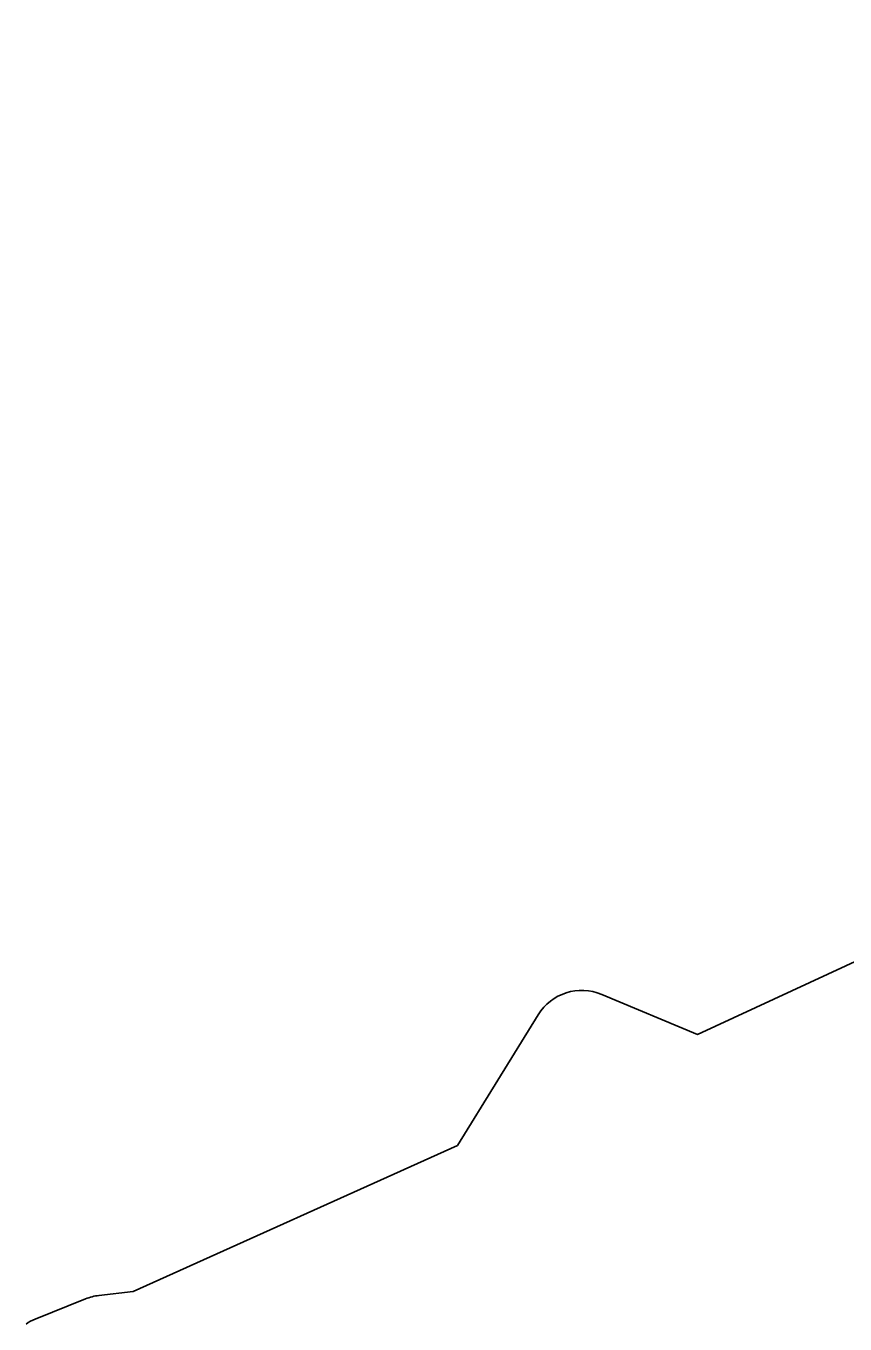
# Model space of a CAD drawing. Extents: x 1253697 to 1278588, y 912189 to 981699.
# Drawn here: x 1256785 to 1257582, y 958777 to 960040 of the extents above; entities that cross this region are included whole.
import ezdxf

# ---------------------------------------------------------------- set-up
doc = ezdxf.new("R2010")
doc.units = 0
doc.layers.add('Default', color=7, linetype='Continuous')

msp = doc.modelspace()

# ---------------------------------------------------------------- linework, layer by layer
at = {"layer": 'Default'}
msp.add_line((1256843.2, 958801.3), (1256794.3, 958781.5), dxfattribs=at)
msp.add_line((1256843.2, 958801.3), (1256794.3, 958781.5), dxfattribs=at)
for points in [[(1259209, 960040.1), (1259147.9, 959994.7), (1258834.4, 959761.5), (1258315.6, 959467.6), (1258062.1, 959347.1), (1257840.9, 959244.7), (1257438.9, 959058.6), (1257345.6, 959097.6)], [(1259209, 960040.1), (1259147.9, 959994.7), (1258834.4, 959761.5), (1258315.6, 959467.6), (1258062.1, 959347.1), (1257840.9, 959244.7), (1257438.9, 959058.6), (1257345.6, 959097.6)], [(1257283.8, 959077.8), (1257205.1, 958950.6), (1256889.7, 958808.3), (1256856.4, 958804.6)], [(1257283.8, 959077.8), (1257205.1, 958950.6), (1256889.7, 958808.3), (1256856.4, 958804.6)]]:
    msp.add_lwpolyline(points, dxfattribs=at)
for centre, start, end in [((1257326.3, 959051.5), 67.3035, 148.255), ((1257326.3, 959051.5), 67.3035, 148.255), ((1256862, 958754.9), 96.3839, 111.9883), ((1256862, 958754.9), 96.3839, 111.9883), ((1256813.1, 958735.2), 111.9883, 123.6718), ((1256813.1, 958735.2), 111.9883, 123.6718)]:
    msp.add_arc(centre, 50, start, end, dxfattribs=at)

doc.saveas('drawing.dxf')
